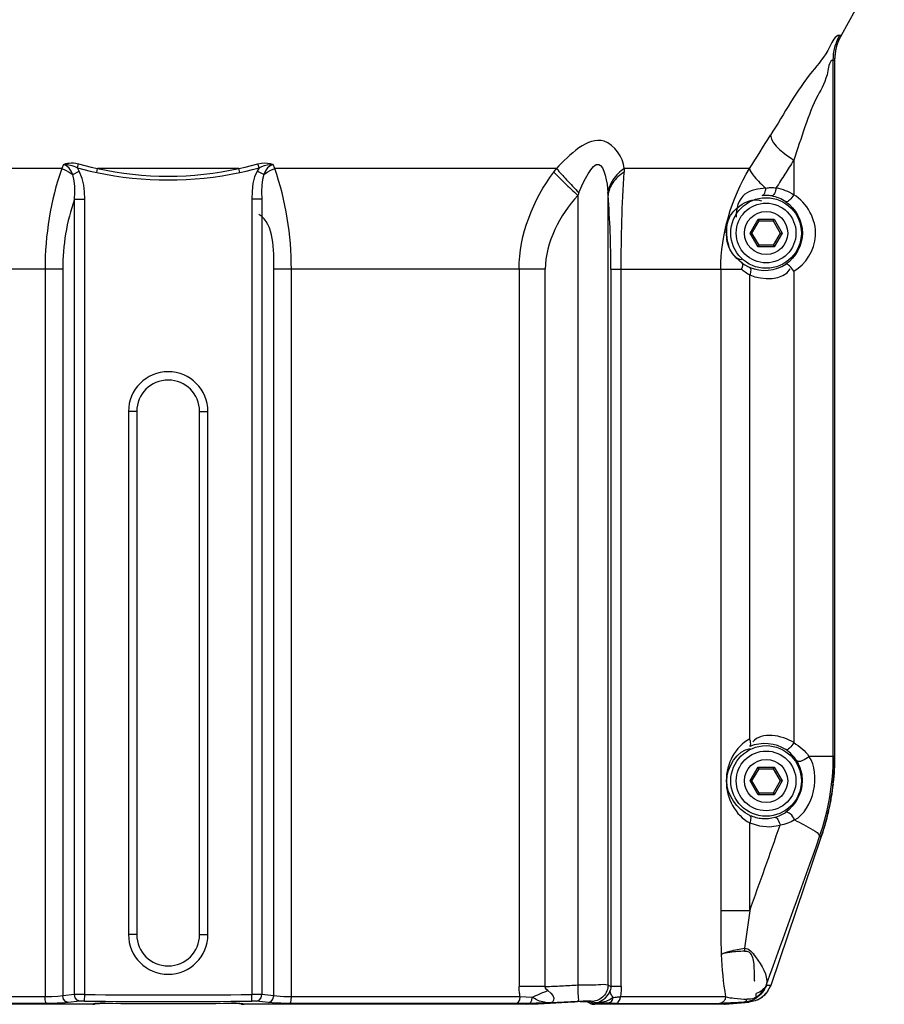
# Paper-space layout 'Sheet' of a CAD drawing. Header units: inches. Extents: x 0.2 to 10.8, y 0.2 to 8.3.
# Tile 334 of 545: x 7.66 to 8.076, y 1.192 to 1.666. Entities that reach past the tile are written whole.
import ezdxf

# ---------------------------------------------------------------- set-up
doc = ezdxf.new("R2010")
doc.units = ezdxf.units.IN
doc.header["$MEASUREMENT"] = 0
doc.layers.get('0').update_dxf_attribs({"lineweight": 5})

psp = doc.layouts.new('Sheet')

# ---------------------------------------------------------------- linework, layer by layer
at = {"color": 0, "linetype": 'ByBlock', "lineweight": -3}
for p, q in [((8.0761776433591, 1.696085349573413), (8.055332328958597, 1.658480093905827)), ((8.055332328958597, 1.658480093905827), (8.05469060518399, 1.658480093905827)), ((8.051587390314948, 1.646456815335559), (8.05222282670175, 1.646456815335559)), ((8.051587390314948, 1.311070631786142), (8.051587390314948, 1.646456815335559)), ((8.05222282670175, 1.646456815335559), (8.052222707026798, 1.310901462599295)), ((7.679927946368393, 1.594307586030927), (7.544156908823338, 1.594307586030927)), ((7.680741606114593, 1.596226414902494), (7.679927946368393, 1.594307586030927)), ((7.687489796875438, 1.594611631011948), (7.68801151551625, 1.596550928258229)), ((7.688413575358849, 1.59305326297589), (7.687489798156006, 1.594611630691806)), ((7.696800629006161, 1.592368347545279), (7.697213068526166, 1.594307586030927)), ((7.765245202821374, 1.594307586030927), (7.697213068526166, 1.594307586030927)), ((7.765657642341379, 1.592368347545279), (7.765245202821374, 1.594307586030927)), ((7.774967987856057, 1.594611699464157), (7.77404463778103, 1.593053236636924)), ((7.774968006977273, 1.594611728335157), (7.774446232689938, 1.596550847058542)), ((7.782530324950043, 1.594307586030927), (7.78171640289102, 1.596227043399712)), ((7.918301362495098, 1.594307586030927), (7.782530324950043, 1.594307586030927)), ((8.01126789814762, 1.594307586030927), (7.950906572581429, 1.594307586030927)), ((8.032528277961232, 1.598307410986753), (8.032528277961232, 1.581675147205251)), ((7.685214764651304, 1.591393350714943), (7.688413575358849, 1.59305326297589)), ((7.777243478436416, 1.591393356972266), (7.77404463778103, 1.593053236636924)), ((7.928564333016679, 1.581355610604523), (7.928564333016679, 1.20094547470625)), ((7.943108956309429, 1.20094547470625), (7.943108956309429, 1.581355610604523)), ((7.686068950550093, 1.196259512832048), (7.686068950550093, 1.579484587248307)), ((7.686068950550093, 1.579484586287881), (7.690998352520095, 1.579484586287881)), ((7.690998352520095, 1.196334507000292), (7.690998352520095, 1.579484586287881)), ((7.776389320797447, 1.579484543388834), (7.771459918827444, 1.579484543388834)), ((7.771459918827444, 1.579484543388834), (7.771459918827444, 1.196334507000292)), ((7.776389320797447, 1.579484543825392), (7.776389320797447, 1.196259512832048)), ((8.01150537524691, 1.563228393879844), (8.015367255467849, 1.569917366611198)), ((8.012429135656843, 1.563228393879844), (8.015829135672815, 1.569117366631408)), ((8.015367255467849, 1.569917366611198), (8.023091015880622, 1.569917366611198)), ((8.015829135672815, 1.569117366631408), (8.015367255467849, 1.569917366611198)), ((8.015829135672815, 1.569117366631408), (8.022629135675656, 1.569117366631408)), ((8.022629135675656, 1.569117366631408), (8.023091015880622, 1.569917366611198)), ((8.022629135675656, 1.569117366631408), (8.026029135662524, 1.563228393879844)), ((8.023091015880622, 1.569917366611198), (8.02695289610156, 1.563228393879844)), ((8.012429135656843, 1.563228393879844), (8.01150537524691, 1.563228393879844)), ((8.015367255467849, 1.556539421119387), (8.01150537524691, 1.563228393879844)), ((8.015829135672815, 1.557339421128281), (8.012429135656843, 1.563228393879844)), ((8.026029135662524, 1.563228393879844), (8.022629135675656, 1.557339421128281)), ((8.02695289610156, 1.563228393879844), (8.023091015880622, 1.556539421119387)), ((8.026029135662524, 1.563228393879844), (8.02695289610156, 1.563228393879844)), ((8.015829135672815, 1.557339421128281), (8.015367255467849, 1.556539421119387)), ((8.023091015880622, 1.556539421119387), (8.015367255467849, 1.556539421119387)), ((8.022629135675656, 1.557339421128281), (8.015829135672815, 1.557339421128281)), ((8.022629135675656, 1.557339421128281), (8.023091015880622, 1.556539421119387)), ((7.68039124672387, 1.545826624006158), (7.549598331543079, 1.545826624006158)), ((7.671898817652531, 1.545826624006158), (7.671898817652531, 1.195210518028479)), ((7.68039124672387, 1.545826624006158), (7.68039124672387, 1.195633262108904)), ((7.912859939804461, 1.545826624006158), (7.78206702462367, 1.545826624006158)), ((7.78206702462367, 1.195633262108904), (7.78206702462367, 1.545826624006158)), ((7.790559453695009, 1.195210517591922), (7.790559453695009, 1.545826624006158)), ((7.900253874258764, 1.545826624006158), (7.900253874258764, 1.200102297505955)), ((7.912859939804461, 1.200102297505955), (7.912859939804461, 1.545826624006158)), ((7.944482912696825, 1.545826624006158), (8.007285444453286, 1.545826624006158)), ((7.944482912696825, 1.545826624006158), (7.944482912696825, 1.200102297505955)), ((7.949418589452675, 1.200102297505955), (7.949418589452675, 1.545826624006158)), ((7.99739475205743, 1.545826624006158), (7.99739475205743, 1.236652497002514)), ((8.011331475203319, 1.319430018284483), (8.011331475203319, 1.543026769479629)), ((8.032528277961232, 1.544781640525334), (8.032528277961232, 1.317675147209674)), ((7.716095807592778, 1.4772283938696), (7.712095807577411, 1.4772283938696)), ((7.712095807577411, 1.4772283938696), (7.712095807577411, 1.225228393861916)), ((7.716095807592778, 1.4772283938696), (7.716095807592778, 1.225228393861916)), ((7.746362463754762, 1.4772283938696), (7.750362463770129, 1.4772283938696)), ((7.746362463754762, 1.225228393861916), (7.746362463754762, 1.4772283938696)), ((7.750362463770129, 1.225228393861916), (7.750362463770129, 1.4772283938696)), ((8.05222282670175, 1.311070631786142), (8.03985905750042, 1.311070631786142)), ((8.05222282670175, 1.311070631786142), (8.052219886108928, 1.310901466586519)), ((8.01150537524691, 1.299228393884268), (8.015367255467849, 1.305917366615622)), ((8.012429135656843, 1.299228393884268), (8.015829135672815, 1.305117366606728)), ((8.015367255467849, 1.305917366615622), (8.023091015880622, 1.305917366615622)), ((8.015829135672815, 1.305117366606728), (8.015367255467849, 1.305917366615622)), ((8.015829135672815, 1.305117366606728), (8.022629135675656, 1.305117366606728)), ((8.022629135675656, 1.305117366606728), (8.023091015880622, 1.305917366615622)), ((8.022629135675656, 1.305117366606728), (8.026029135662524, 1.299228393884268)), ((8.023091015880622, 1.305917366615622), (8.02695289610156, 1.299228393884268)), ((8.012429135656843, 1.299228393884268), (8.01150537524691, 1.299228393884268)), ((8.015367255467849, 1.29253942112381), (8.01150537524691, 1.299228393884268)), ((8.015829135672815, 1.293339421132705), (8.012429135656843, 1.299228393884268)), ((8.026029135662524, 1.299228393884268), (8.022629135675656, 1.293339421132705)), ((8.02695289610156, 1.299228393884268), (8.023091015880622, 1.29253942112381)), ((8.026029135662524, 1.299228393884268), (8.02695289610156, 1.299228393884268)), ((8.015829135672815, 1.293339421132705), (8.015367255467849, 1.29253942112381)), ((8.023091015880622, 1.29253942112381), (8.015367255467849, 1.29253942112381)), ((8.022629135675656, 1.293339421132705), (8.015829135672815, 1.293339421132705)), ((8.022629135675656, 1.293339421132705), (8.023091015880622, 1.29253942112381)), ((8.011331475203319, 1.236652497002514), (8.011331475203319, 1.279026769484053)), ((8.045835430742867, 1.272442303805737), (8.021446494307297, 1.200711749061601)), ((8.04503160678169, 1.272442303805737), (8.045835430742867, 1.272442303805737)), ((8.011331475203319, 1.236652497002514), (7.99739475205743, 1.236652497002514)), ((7.716095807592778, 1.225228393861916), (7.712095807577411, 1.225228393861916)), ((7.746362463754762, 1.225228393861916), (7.750362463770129, 1.225228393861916)), ((8.021446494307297, 1.200711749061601), (8.019362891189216, 1.200711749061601)), ((8.019957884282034, 1.19779551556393), (8.021442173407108, 1.200678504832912)), ((8.021446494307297, 1.200711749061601), (8.021196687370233, 1.200201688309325)), ((7.686068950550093, 1.196259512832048), (7.68039124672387, 1.195633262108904)), ((7.690998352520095, 1.196334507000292), (7.686068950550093, 1.196259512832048)), ((7.690959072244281, 1.193146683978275), (7.690998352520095, 1.196334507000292)), ((7.776389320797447, 1.196259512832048), (7.771459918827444, 1.196334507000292)), ((7.771499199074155, 1.193146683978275), (7.771459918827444, 1.196334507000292)), ((7.783599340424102, 1.195467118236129), (7.776389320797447, 1.196259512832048)), ((7.912859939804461, 1.200102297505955), (7.900253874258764, 1.200102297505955)), ((7.949418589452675, 1.200102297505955), (7.944482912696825, 1.200102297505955)), ((8.018310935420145, 1.195837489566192), (8.016272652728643, 1.19429281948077)), ((8.017484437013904, 1.195121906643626), (8.019333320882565, 1.197052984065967)), ((8.019957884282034, 1.19779551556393), (8.018310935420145, 1.195837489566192)), ((7.694830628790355, 1.19159362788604), (7.558607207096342, 1.191608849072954)), ((7.671898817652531, 1.195210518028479), (7.561693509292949, 1.195210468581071)), ((7.672526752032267, 1.192022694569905), (7.563487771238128, 1.192022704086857)), ((7.688656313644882, 1.19307168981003), (7.682971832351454, 1.192445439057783)), ((7.690959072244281, 1.193146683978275), (7.688656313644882, 1.19307168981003)), ((7.69604172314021, 1.191836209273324), (7.694640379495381, 1.191608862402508)), ((7.694703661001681, 1.191670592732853), (7.694640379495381, 1.191608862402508)), ((7.694777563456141, 1.191594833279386), (7.694640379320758, 1.191608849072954)), ((7.695316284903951, 1.19187274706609), (7.694730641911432, 1.191696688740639)), ((7.696636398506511, 1.192011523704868), (7.695316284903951, 1.19187274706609)), ((7.695981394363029, 1.191903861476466), (7.696414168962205, 1.191957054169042)), ((7.696329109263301, 1.191947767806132), (7.69604172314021, 1.191836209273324)), ((7.696414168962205, 1.191957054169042), (7.698049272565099, 1.19206045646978)), ((7.698522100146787, 1.192093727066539), (7.696636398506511, 1.192011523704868)), ((7.698049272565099, 1.19206045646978), (7.700715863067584, 1.192092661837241)), ((7.698331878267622, 1.192069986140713), (7.699400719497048, 1.192091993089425)), ((7.700712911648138, 1.192107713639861), (7.698522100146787, 1.192093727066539)), ((7.699400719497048, 1.192091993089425), (7.700715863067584, 1.192092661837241)), ((7.700715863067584, 1.192092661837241), (7.720535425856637, 1.191962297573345)), ((7.720452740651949, 1.191962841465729), (7.742078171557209, 1.191962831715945)), ((7.742005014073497, 1.191962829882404), (7.761742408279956, 1.192092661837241)), ((7.761742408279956, 1.192092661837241), (7.766005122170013, 1.191962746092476)), ((7.763906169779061, 1.192094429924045), (7.761745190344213, 1.192107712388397)), ((7.765789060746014, 1.192013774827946), (7.763906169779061, 1.192094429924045)), ((7.765456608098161, 1.192007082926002), (7.766046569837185, 1.191957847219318)), ((7.767126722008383, 1.191875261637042), (7.765789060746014, 1.192013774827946)), ((7.766005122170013, 1.191962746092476), (7.76647018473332, 1.191905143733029)), ((7.766129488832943, 1.191948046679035), (7.766457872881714, 1.191829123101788)), ((7.766457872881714, 1.191829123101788), (7.767817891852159, 1.191608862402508)), ((7.767727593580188, 1.191696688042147), (7.767126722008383, 1.191875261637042)), ((7.76749294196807, 1.191595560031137), (7.767612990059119, 1.191593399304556)), ((7.903851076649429, 1.191608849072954), (7.767627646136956, 1.19159362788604)), ((7.767627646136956, 1.19159362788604), (7.767683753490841, 1.191594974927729)), ((7.767683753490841, 1.191594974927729), (7.767817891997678, 1.191608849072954)), ((7.767817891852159, 1.191608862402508), (7.767756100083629, 1.191669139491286)), ((7.773801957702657, 1.19307168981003), (7.771499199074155, 1.193146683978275)), ((7.779486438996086, 1.192445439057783), (7.773801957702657, 1.19307168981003)), ((7.898970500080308, 1.192022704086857), (7.789931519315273, 1.192022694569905)), ((7.900764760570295, 1.195210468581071), (7.790559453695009, 1.195210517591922)), ((7.901437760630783, 1.192037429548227), (7.898970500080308, 1.192022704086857)), ((7.906492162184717, 1.194942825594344), (7.900764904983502, 1.195210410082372)), ((7.915405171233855, 1.19227824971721), (7.901437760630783, 1.192037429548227)), ((7.903851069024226, 1.191608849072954), (7.903618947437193, 1.191593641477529)), ((7.903828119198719, 1.191598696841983), (7.90362680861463, 1.19159362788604)), ((7.928350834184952, 1.192975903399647), (7.915405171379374, 1.192278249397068)), ((7.931863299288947, 1.192977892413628), (7.926448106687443, 1.192800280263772)), ((7.931054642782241, 1.193095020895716), (7.928350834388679, 1.192975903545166)), ((7.933319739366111, 1.19313556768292), (7.931054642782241, 1.193095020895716)), ((7.931831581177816, 1.192964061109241), (7.931960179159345, 1.192964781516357)), ((7.932091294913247, 1.192982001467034), (7.931863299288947, 1.192977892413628)), ((7.931960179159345, 1.192964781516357), (7.932723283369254, 1.192954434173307)), ((7.932723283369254, 1.192954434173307), (7.933047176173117, 1.192941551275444)), ((7.933041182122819, 1.192945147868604), (7.933800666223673, 1.192489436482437)), ((7.934910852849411, 1.193095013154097), (7.933319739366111, 1.19313556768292)), ((7.933798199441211, 1.192490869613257), (7.934429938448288, 1.192123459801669)), ((7.934689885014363, 1.192797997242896), (7.935359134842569, 1.192387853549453)), ((7.935641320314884, 1.192975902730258), (7.934910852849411, 1.193095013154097)), ((7.935359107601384, 1.192387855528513), (7.936024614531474, 1.191991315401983)), ((7.936789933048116, 1.192278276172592), (7.935641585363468, 1.192975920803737)), ((7.936024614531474, 1.191991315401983), (7.936686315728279, 1.191608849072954)), ((7.936411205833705, 1.191593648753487), (7.936686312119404, 1.191608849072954)), ((7.999570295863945, 1.191608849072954), (7.936419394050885, 1.19159362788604)), ((7.936485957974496, 1.191723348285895), (7.936686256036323, 1.191608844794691)), ((7.946718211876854, 1.192022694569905), (7.996848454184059, 1.192022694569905)), ((7.999689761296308, 1.195210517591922), (7.94902328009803, 1.195210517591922)), ((7.999229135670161, 1.19159362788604), (7.999577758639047, 1.191608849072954)), ((7.999577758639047, 1.191608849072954), (8.011138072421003, 1.192620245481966)), ((8.00820631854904, 1.192620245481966), (8.011130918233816, 1.192620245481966)), ((8.015030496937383, 1.193716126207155), (8.017484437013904, 1.195121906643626))]:
    psp.add_line(p, q, dxfattribs=at)
for points in [[(8.05408892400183, 1.655894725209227), (8.053530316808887, 1.654402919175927), (8.053027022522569, 1.652721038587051), (8.052614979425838, 1.650849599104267)], [(8.055332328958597, 1.658480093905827), (8.054676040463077, 1.657211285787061), (8.05408892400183, 1.655894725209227)], [(8.052614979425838, 1.650849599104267), (8.052330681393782, 1.648767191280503), (8.05222282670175, 1.646456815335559)], [(7.679927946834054, 1.594307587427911), (7.68178918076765, 1.593456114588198), (7.683564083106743, 1.592477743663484), (7.685214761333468, 1.591393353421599)], [(7.680740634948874, 1.596226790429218), (7.681380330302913, 1.596244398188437), (7.68200997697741, 1.596224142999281), (7.682668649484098, 1.596167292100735), (7.683367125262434, 1.596066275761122), (7.684104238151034, 1.595915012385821), (7.684880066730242, 1.595706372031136), (7.685697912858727, 1.595429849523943), (7.686566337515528, 1.595070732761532), (7.687489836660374, 1.594611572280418)], [(7.680741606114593, 1.596226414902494), (7.681345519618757, 1.596469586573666), (7.68198537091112, 1.59667293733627), (7.682719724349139, 1.596843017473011), (7.683554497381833, 1.596963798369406), (7.684495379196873, 1.597017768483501), (7.685544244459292, 1.596984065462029), (7.686712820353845, 1.596838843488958), (7.68801151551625, 1.596550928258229)], [(7.685214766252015, 1.591393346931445), (7.684454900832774, 1.593093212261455), (7.683484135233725, 1.594477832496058), (7.682264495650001, 1.595540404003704), (7.68074194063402, 1.596227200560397)], [(7.687489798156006, 1.594611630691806), (7.690577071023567, 1.593809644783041), (7.693680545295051, 1.593061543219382), (7.696800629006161, 1.592368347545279)], [(7.68801151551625, 1.596550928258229), (7.691062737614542, 1.595748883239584), (7.694129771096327, 1.59500078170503), (7.697213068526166, 1.594307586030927)], [(7.765245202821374, 1.594307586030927), (7.76832835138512, 1.595000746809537), (7.771395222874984, 1.595748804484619), (7.774446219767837, 1.596550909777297)], [(7.765657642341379, 1.592368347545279), (7.768777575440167, 1.593061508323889), (7.771880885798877, 1.593809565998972), (7.774967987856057, 1.594611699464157)], [(7.774446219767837, 1.596550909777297), (7.776142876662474, 1.596900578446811), (7.777691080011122, 1.597018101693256), (7.77907795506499, 1.596944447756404), (7.780391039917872, 1.596695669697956), (7.78171640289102, 1.596227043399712)], [(7.774968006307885, 1.594611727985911), (7.776327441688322, 1.595259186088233), (7.77763491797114, 1.595723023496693), (7.778890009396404, 1.596029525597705), (7.78020172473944, 1.596208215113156), (7.781714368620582, 1.596226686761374)], [(7.777243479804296, 1.591393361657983), (7.778894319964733, 1.592477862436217), (7.780669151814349, 1.593456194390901), (7.78253030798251, 1.594307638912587)], [(7.781716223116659, 1.59622746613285), (7.780339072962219, 1.595631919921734), (7.779111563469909, 1.594628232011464), (7.778070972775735, 1.593212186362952), (7.777243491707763, 1.591393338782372)], [(7.686068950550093, 1.579484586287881), (7.686254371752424, 1.582683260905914), (7.686239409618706, 1.585565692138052), (7.685965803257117, 1.588397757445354), (7.685214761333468, 1.591393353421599)], [(7.690998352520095, 1.579484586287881), (7.690883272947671, 1.583004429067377), (7.690521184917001, 1.586246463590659), (7.689805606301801, 1.589506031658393), (7.688413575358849, 1.59305326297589)], [(7.77404463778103, 1.593053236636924), (7.772872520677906, 1.590223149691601), (7.77206933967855, 1.587015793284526), (7.771605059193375, 1.583409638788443), (7.771459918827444, 1.579484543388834)], [(7.777243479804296, 1.591393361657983), (7.776598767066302, 1.589011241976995), (7.776256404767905, 1.586240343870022), (7.776194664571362, 1.583046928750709), (7.776389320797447, 1.579484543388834)], [(8.000081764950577, 1.563228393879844), (8.000099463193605, 1.56476235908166), (8.000266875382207, 1.566353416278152), (8.000602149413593, 1.567975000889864), (8.001102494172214, 1.569562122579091)], [(8.033990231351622, 1.3088839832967), (8.035551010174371, 1.30566478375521), (8.036416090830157, 1.302404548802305), (8.036672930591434, 1.299228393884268)], [(8.011331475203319, 1.279026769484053), (8.016062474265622, 1.277529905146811), (8.021023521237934, 1.277125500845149), (8.02596389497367, 1.277844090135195)], [(8.014448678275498, 1.195012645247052), (8.016500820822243, 1.19656362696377), (8.018174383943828, 1.198501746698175), (8.019362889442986, 1.200711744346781)], [(7.68039124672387, 1.195633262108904), (7.678064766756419, 1.195404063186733), (7.675173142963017, 1.195259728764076), (7.671898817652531, 1.195210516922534)], [(7.682971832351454, 1.192445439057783), (7.68170924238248, 1.192934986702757), (7.680771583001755, 1.194093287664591), (7.68039124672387, 1.195633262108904)], [(7.688656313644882, 1.19307168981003), (7.687391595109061, 1.193559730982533), (7.686451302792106, 1.194718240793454), (7.686068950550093, 1.196259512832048)], [(7.773801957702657, 1.19307168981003), (7.775066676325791, 1.193559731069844), (7.776006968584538, 1.194718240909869), (7.776389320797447, 1.196259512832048)], [(7.779486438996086, 1.192445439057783), (7.78074902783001, 1.19293498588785), (7.781686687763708, 1.194093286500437), (7.78206702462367, 1.195633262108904)], [(7.914051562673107, 1.198189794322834), (7.913381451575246, 1.198748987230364), (7.912949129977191, 1.199395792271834), (7.912859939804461, 1.200102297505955)], [(7.914051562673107, 1.198189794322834), (7.915520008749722, 1.19700038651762), (7.916492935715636, 1.195771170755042), (7.916945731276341, 1.194583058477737), (7.916886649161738, 1.193520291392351), (7.916335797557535, 1.192705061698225), (7.915405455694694, 1.192278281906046)], [(7.936789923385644, 1.192278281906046), (7.938671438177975, 1.192704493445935), (7.940325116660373, 1.19351849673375), (7.941689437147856, 1.194580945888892), (7.942758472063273, 1.195770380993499), (7.943562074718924, 1.197000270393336), (7.944130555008, 1.198189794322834)], [(7.944482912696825, 1.200102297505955), (7.944443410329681, 1.199391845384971), (7.944314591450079, 1.198737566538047), (7.944130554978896, 1.198189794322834)], [(7.949418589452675, 1.200102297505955), (7.949374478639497, 1.198467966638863), (7.949242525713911, 1.196831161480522), (7.94902328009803, 1.195210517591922)], [(7.672526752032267, 1.192022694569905), (7.672208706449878, 1.192536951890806), (7.67198122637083, 1.193691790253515), (7.671898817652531, 1.195210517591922)], [(7.682971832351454, 1.192445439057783), (7.681512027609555, 1.192310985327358), (7.679789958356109, 1.192198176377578), (7.677780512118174, 1.192109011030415), (7.675405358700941, 1.192047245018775), (7.672526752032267, 1.192022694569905)], [(7.694848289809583, 1.19159343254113), (7.695001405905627, 1.191596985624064), (7.695319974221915, 1.191625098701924), (7.69564969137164, 1.191684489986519), (7.695989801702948, 1.191780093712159), (7.696339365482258, 1.191917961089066), (7.696414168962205, 1.191957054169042)], [(7.765979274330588, 1.191985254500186), (7.766294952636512, 1.191843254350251), (7.766608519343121, 1.19173633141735), (7.766911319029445, 1.191662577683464), (7.76720700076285, 1.191616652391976), (7.76749294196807, 1.191595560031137)], [(7.789931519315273, 1.192022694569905), (7.787614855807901, 1.192038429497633), (7.785435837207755, 1.192084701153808), (7.783351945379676, 1.192163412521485), (7.781371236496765, 1.192279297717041), (7.779486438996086, 1.192445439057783)], [(7.790559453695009, 1.195210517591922), (7.788675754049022, 1.195226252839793), (7.786904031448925, 1.195272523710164), (7.785209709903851, 1.195351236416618), (7.783599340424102, 1.195467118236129)], [(7.789931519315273, 1.192022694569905), (7.790249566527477, 1.192536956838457), (7.790477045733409, 1.193691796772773), (7.790559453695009, 1.195210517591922)], [(7.898970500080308, 1.192022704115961), (7.899879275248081, 1.192536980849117), (7.900529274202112, 1.193691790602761), (7.900764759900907, 1.195210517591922)], [(7.903828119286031, 1.191598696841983), (7.927063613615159, 1.192824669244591), (7.928400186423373, 1.192885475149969)], [(7.905354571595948, 1.192110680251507), (7.905915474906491, 1.19255911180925), (7.90632382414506, 1.193573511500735), (7.906495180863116, 1.194942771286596)], [(7.915405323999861, 1.192278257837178), (7.914897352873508, 1.192297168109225), (7.914403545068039, 1.192329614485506), (7.913843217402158, 1.192381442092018), (7.913211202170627, 1.192457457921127), (7.912502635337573, 1.192564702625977), (7.91172907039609, 1.192715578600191), (7.910928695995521, 1.192921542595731), (7.910145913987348, 1.193183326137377), (7.909400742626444, 1.193485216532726), (7.908704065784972, 1.193817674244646), (7.908034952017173, 1.194177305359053), (7.907325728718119, 1.194552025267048), (7.906496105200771, 1.194944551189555)], [(7.929635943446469, 1.192928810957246), (7.930740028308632, 1.192954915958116), (7.931688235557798, 1.192964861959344), (7.932464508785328, 1.192960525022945)], [(7.934689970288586, 1.192798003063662), (7.933894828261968, 1.192934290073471), (7.932091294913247, 1.192982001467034)], [(7.933052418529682, 1.192944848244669), (7.933426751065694, 1.192923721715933), (7.93348716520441, 1.192918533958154)], [(7.945570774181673, 1.194942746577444), (7.944160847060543, 1.193927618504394), (7.942112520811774, 1.193007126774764), (7.939613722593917, 1.192473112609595), (7.936789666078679, 1.192278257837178)], [(8.00820631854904, 1.192620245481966), (8.009800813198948, 1.192818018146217), (8.011390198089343, 1.193194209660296), (8.012969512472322, 1.193784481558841), (8.014456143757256, 1.194598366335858)], [(8.014448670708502, 1.195012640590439), (8.013558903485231, 1.194551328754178), (8.012672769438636, 1.194258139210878), (8.011819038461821, 1.194100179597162), (8.0109762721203, 1.194033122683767), (8.010135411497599, 1.194044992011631)], [(8.016272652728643, 1.19429281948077), (8.013946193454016, 1.193212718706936), (8.011130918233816, 1.192620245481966)]]:
    psp.add_lwpolyline(points, dxfattribs=at)
for centre, radius in [((8.019229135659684, 1.563228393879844), 0.017), ((8.019229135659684, 1.563228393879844), 0.0144), ((8.019229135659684, 1.563228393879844), 0.0103999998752), ((8.019229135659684, 1.299228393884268), 0.017), ((8.019229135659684, 1.299228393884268), 0.0144), ((8.019229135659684, 1.299228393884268), 0.0103999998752)]:
    psp.add_circle(centre, radius, dxfattribs=at)
for centre, radius, start, end in [((8.077029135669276, 1.646456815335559), 0.02480000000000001, 150.9999998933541, 180), ((5.573080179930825, 3.139600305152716), 2.886639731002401, 327.6339907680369, 328.0097451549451), ((7.49828453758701, 1.546363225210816), 0.4461987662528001, 359.9310956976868, 4.49803376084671), ((7.783644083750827, 1.545716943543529), 0.103252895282, 160.9108936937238, 179.9391373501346), ((7.731229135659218, 1.4772283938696), 0.0191333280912, 0, 180), ((7.731229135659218, 1.4772283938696), 0.0151333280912, 0, 180), ((7.933710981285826, 1.311205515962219), 0.1178763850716, 340.8013431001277, 359.9344374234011), ((7.932229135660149, 1.311070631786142), 0.12, 341.2219666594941, 359.9187555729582), ((7.93208659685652, 1.311080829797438), 0.120136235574, 353.5600592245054, 353.8874799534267), ((7.932100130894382, 1.311103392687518), 0.120126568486, 347.224341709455, 347.7258839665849), ((-0.4452964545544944, 4.263830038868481), 8.982113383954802, 340.3044056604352, 340.5832479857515), ((1.016583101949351, 3.753685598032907), 7.453566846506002, 339.9729565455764, 340.5555088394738), ((9.141750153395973, 1.236020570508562), 1.1443555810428, 179.9683607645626, 181.0195441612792), ((9.597902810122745, 1.007705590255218), 1.6030049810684, 171.7887428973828, 172.4369842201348), ((7.731229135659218, 1.225228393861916), 0.0191333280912, 180, 0), ((7.731229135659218, 1.225228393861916), 0.0151333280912, 180, 0), ((8.173753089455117, 1.223539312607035), 0.1763535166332, 182.561254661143, 189.2438372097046), ((8.150861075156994, 1.175239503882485), 0.13394255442, 168.8633998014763, 169.0371263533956), ((7.731229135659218, 4.461420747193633), 3.265334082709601, 269.2940651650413, 270.7059348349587), ((7.731229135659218, 4.464548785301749), 3.271649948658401, 269.2947401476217, 270.7052598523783), ((7.731229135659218, 4.328533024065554), 3.136573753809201, 269.4425516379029, 270.5574454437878), ((7.65739983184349, 6.08075825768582), 4.895356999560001, 272.8857116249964, 273.1505572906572), ((7.936419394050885, 1.195593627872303), 0.004000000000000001, 240.1744463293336, 269.9873434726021)]:
    psp.add_arc(centre, radius, start, end, dxfattribs=at)
for points, knots in [([(8.05469060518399, 1.658480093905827), (8.0522952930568, 1.658480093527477), (8.048964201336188, 1.649511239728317), (8.036604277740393, 1.636561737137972), (8.02782130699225, 1.620690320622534), (8.021349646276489, 1.610330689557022)], [0, 0, 0, 0, 0.1225759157, 0.3749226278, 1, 1, 1, 1]), ([(8.051587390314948, 1.646456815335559), (8.051587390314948, 1.648543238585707), (8.052117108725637, 1.652732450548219), (8.05368088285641, 1.656654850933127), (8.05469060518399, 1.658480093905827)], [0, 0, 0, 0, 0.5000606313, 1, 1, 1, 1]), ([(8.051587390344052, 1.646458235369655), (8.049689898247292, 1.646458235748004), (8.048930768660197, 1.637502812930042), (8.040648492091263, 1.624905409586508), (8.036240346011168, 1.608758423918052), (8.032525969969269, 1.598308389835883)], [0, 0, 0, 0, 0.1098567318, 0.3579055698, 1, 1, 1, 1]), ([(7.950906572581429, 1.594307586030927), (7.950462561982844, 1.599724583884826), (7.938932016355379, 1.615730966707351), (7.924366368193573, 1.600684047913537), (7.918301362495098, 1.594307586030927)], [0, 0, 0, 0, 0.3818071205, 1, 1, 1, 1]), ([(7.916955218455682, 1.592575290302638), (7.917174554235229, 1.592869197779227), (7.917617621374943, 1.593451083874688), (7.918072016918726, 1.59402416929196), (7.918301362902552, 1.594307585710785)], [0, 0, 0, 0, 0.5014634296, 1, 1, 1, 1]), ([(7.918301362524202, 1.594307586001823), (7.919834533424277, 1.592469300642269), (7.923366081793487, 1.588533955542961), (7.927030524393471, 1.584725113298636), (7.92906618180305, 1.582672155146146)], [0, 0, 0, 0, 0.4529416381, 1, 1, 1, 1]), ([(7.92906618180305, 1.582672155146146), (7.931095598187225, 1.587838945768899), (7.939395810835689, 1.605120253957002), (7.94283268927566, 1.587451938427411), (7.943057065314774, 1.582672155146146)], [0, 0, 0, 0, 0.5370551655, 1, 1, 1, 1]), ([(7.950906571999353, 1.594307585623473), (7.948814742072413, 1.592853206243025), (7.945236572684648, 1.589508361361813), (7.943319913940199, 1.584892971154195), (7.943057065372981, 1.582672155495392)], [0, 0, 0, 0, 0.5325479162, 1, 1, 1, 1]), ([(7.950906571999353, 1.594307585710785), (7.950895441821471, 1.594021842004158), (7.95086925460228, 1.593444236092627), (7.950836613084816, 1.592866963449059), (7.950818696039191, 1.592575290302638)], [0, 0, 0, 0, 0.4945842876, 1, 1, 1, 1]), ([(8.01126789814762, 1.594307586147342), (8.011567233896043, 1.592795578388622), (8.014220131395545, 1.58934796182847), (8.017144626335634, 1.586553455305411), (8.019111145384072, 1.584882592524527)], [0, 0, 0, 0, 0.3739466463, 1, 1, 1, 1]), ([(8.032528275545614, 1.598307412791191), (8.031128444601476, 1.596088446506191), (8.028322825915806, 1.591655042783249), (8.025503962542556, 1.587230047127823), (8.024091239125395, 1.585020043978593)], [0, 0, 0, 0, 0.5000624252, 1, 1, 1, 1]), ([(7.91695521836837, 1.592575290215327), (7.918649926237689, 1.590815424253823), (7.922480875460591, 1.587033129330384), (7.926401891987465, 1.583345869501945), (7.928564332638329, 1.581355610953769)], [0, 0, 0, 0, 0.4539457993, 1, 1, 1, 1]), ([(7.950818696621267, 1.592575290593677), (7.948739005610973, 1.591195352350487), (7.945179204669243, 1.588019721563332), (7.94331296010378, 1.583501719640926), (7.943108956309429, 1.581355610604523)], [0, 0, 0, 0, 0.5365550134, 1, 1, 1, 1]), ([(8.019111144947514, 1.584882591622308), (8.015644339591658, 1.584368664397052), (8.007295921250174, 1.583717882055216), (8.004551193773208, 1.574831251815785), (8.004804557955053, 1.570906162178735)], [0, 0, 0, 0, 0.4711904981, 1, 1, 1, 1]), ([(8.017385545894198, 1.581327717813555), (8.017935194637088, 1.581430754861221), (8.018949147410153, 1.58268822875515), (8.01910573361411, 1.584061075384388), (8.019111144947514, 1.584882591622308)], [0, 0, 0, 0, 0.4050118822, 1, 1, 1, 1]), ([(8.01911118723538, 1.584881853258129), (8.019924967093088, 1.585008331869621), (8.021586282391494, 1.585166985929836), (8.0232551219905, 1.585106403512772), (8.024091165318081, 1.58501920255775)], [0, 0, 0, 0, 0.494883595, 1, 1, 1, 1]), ([(8.024091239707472, 1.585020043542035), (8.023950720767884, 1.584048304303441), (8.023608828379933, 1.582646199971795), (8.02247208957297, 1.581052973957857), (8.02189195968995, 1.581069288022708)], [0, 0, 0, 0, 0.6285001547, 1, 1, 1, 1]), ([(8.024091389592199, 1.58502108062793), (8.02559006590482, 1.584762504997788), (8.028540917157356, 1.583930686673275), (8.031260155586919, 1.582514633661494), (8.032528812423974, 1.581676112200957)], [0, 0, 0, 0, 0.5000153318, 1, 1, 1, 1]), ([(7.929066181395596, 1.582672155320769), (7.928980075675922, 1.582455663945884), (7.928809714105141, 1.582017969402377), (7.928645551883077, 1.581577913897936), (7.928564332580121, 1.581355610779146)], [0, 0, 0, 0, 0.4960727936, 1, 1, 1, 1]), ([(7.943108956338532, 1.581355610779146), (7.943101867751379, 1.581577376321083), (7.943086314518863, 1.582016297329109), (7.943067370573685, 1.582455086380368), (7.943057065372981, 1.582672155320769)], [0, 0, 0, 0, 0.5051974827, 1, 1, 1, 1]), ([(8.021892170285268, 1.581069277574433), (8.021135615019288, 1.581203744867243), (8.019634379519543, 1.581379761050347), (8.018123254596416, 1.581373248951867), (8.017385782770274, 1.581327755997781)], [0, 0, 0, 0, 0.5097985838, 1, 1, 1, 1]), ([(8.028780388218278, 1.578301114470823), (8.027746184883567, 1.578991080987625), (8.025527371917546, 1.580159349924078), (8.023117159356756, 1.580851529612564), (8.021891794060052, 1.581069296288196)], [0, 0, 0, 0, 0.4997324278, 1, 1, 1, 1]), ([(8.032528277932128, 1.581675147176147), (8.03199472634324, 1.580711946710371), (8.031094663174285, 1.579479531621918), (8.029354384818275, 1.57804252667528), (8.028780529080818, 1.57830104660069)], [0, 0, 0, 0, 0.6362915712, 1, 1, 1, 1]), ([(8.032528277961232, 1.544781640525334), (8.038291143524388, 1.548210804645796), (8.047629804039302, 1.562384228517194), (8.03893635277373, 1.577832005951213), (8.032528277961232, 1.581675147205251)], [0, 0, 0, 0, 0.4729792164, 1, 1, 1, 1]), ([(8.001034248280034, 1.569950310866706), (8.00106508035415, 1.569886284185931), (8.001111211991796, 1.569761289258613), (8.001115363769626, 1.569626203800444), (8.001104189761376, 1.569566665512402)], [0, 0, 0, 0, 0.5398271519, 1, 1, 1, 1]), ([(8.00754932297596, 1.548920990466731), (8.0053436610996, 1.550594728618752), (8.001265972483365, 1.554666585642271), (8.000030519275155, 1.560514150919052), (8.000298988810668, 1.563292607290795)], [0, 0, 0, 0, 0.4979694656, 1, 1, 1, 1]), ([(8.00754932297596, 1.548920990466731), (8.007854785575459, 1.548618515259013), (8.008005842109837, 1.547388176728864), (8.007586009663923, 1.5464005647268), (8.007285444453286, 1.545826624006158)], [0, 0, 0, 0, 0.3988658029, 1, 1, 1, 1]), ([(8.007549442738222, 1.548920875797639), (8.008138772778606, 1.548472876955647), (8.009386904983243, 1.547632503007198), (8.01072668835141, 1.546947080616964), (8.011422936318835, 1.546640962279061)], [0, 0, 0, 0, 0.4932394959, 1, 1, 1, 1]), ([(8.01142280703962, 1.546641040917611), (8.011806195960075, 1.546395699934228), (8.0119407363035, 1.544879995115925), (8.01160765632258, 1.54376705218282), (8.011331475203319, 1.543026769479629)], [0, 0, 0, 0, 0.3655120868, 1, 1, 1, 1]), ([(8.032528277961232, 1.544781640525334), (8.031994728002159, 1.54574484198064), (8.03109466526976, 1.546977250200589), (8.029354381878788, 1.548414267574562), (8.028780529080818, 1.548155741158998)], [0, 0, 0, 0, 0.6362915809, 1, 1, 1, 1]), ([(8.011331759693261, 1.543027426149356), (8.010597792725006, 1.543406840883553), (8.009185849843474, 1.544258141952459), (8.007894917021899, 1.545282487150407), (8.007285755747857, 1.545827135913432)], [0, 0, 0, 0, 0.5027665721, 1, 1, 1, 1]), ([(8.011331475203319, 1.319430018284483), (8.004480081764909, 1.315888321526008), (7.995590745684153, 1.299233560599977), (8.004475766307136, 1.282571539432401), (8.011331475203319, 1.279026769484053)], [0, 0, 0, 0, 0.4998300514, 1, 1, 1, 1]), ([(8.011422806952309, 1.315815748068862), (8.01180612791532, 1.316061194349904), (8.011940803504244, 1.317576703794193), (8.011607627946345, 1.318689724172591), (8.011331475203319, 1.319430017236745)], [0, 0, 0, 0, 0.3655119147, 1, 1, 1, 1]), ([(8.032528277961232, 1.317675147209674), (8.031994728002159, 1.316711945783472), (8.03109466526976, 1.315479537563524), (8.029354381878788, 1.314042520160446), (8.028780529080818, 1.314301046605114)], [0, 0, 0, 0, 0.6362915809, 1, 1, 1, 1]), ([(8.033990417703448, 1.308883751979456), (8.033332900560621, 1.309952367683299), (8.031788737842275, 1.311971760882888), (8.029833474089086, 1.313598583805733), (8.028780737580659, 1.314300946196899)], [0, 0, 0, 0, 0.4978510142, 1, 1, 1, 1]), ([(8.032528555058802, 1.317675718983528), (8.03398647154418, 1.316832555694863), (8.03669901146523, 1.314889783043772), (8.03891798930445, 1.312394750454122), (8.039859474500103, 1.31107112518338)], [0, 0, 0, 0, 0.5090473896, 1, 1, 1, 1]), ([(8.039859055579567, 1.311070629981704), (8.038939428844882, 1.310118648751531), (8.037314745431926, 1.309053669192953), (8.034534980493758, 1.308237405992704), (8.033990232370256, 1.308883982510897)], [0, 0, 0, 0, 0.610221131, 1, 1, 1, 1]), ([(8.052222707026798, 1.310901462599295), (8.052219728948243, 1.308796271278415), (8.052102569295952, 1.304583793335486), (8.051764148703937, 1.30038330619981), (8.0515398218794, 1.298288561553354)], [0, 0, 0, 0, 0.4998185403, 1, 1, 1, 1]), ([(8.051464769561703, 1.29760615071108), (8.051236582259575, 1.295584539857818), (8.0506774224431, 1.291552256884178), (8.049913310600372, 1.287553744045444), (8.049480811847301, 1.285565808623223)], [0, 0, 0, 0, 0.5000011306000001, 1, 1, 1, 1]), ([(8.01142280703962, 1.282641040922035), (8.011806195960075, 1.282395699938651), (8.0119407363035, 1.280879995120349), (8.01160765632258, 1.279767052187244), (8.011331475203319, 1.279026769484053)], [0, 0, 0, 0, 0.3655120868, 1, 1, 1, 1]), ([(8.011423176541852, 1.282640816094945), (8.013287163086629, 1.281821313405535), (8.017321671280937, 1.28082127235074), (8.02146050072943, 1.28120116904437), (8.023423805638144, 1.281728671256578)], [0, 0, 0, 0, 0.5003987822, 1, 1, 1, 1]), ([(8.023423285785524, 1.281728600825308), (8.024013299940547, 1.281795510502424), (8.025287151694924, 1.280225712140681), (8.025746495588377, 1.278829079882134), (8.02596389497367, 1.277844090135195)], [0, 0, 0, 0, 0.3705453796, 1, 1, 1, 1]), ([(8.023423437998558, 1.281728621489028), (8.024355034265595, 1.281978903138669), (8.026161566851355, 1.282624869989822), (8.027833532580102, 1.283564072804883), (8.028618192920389, 1.284088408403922)], [0, 0, 0, 0, 0.5054770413, 1, 1, 1, 1]), ([(8.03299611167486, 1.280400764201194), (8.032527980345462, 1.281519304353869), (8.031510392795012, 1.283111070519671), (8.029326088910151, 1.284436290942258), (8.028618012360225, 1.284088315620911)], [0, 0, 0, 0, 0.6058174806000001, 1, 1, 1, 1]), ([(8.049252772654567, 1.284539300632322), (8.048789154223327, 1.282494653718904), (8.04775509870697, 1.278430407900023), (8.046509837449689, 1.274425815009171), (8.045835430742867, 1.272442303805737)], [0, 0, 0, 0, 0.5001816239, 1, 1, 1, 1]), ([(8.032996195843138, 1.280400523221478), (8.031929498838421, 1.27980059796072), (8.029644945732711, 1.278748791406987), (8.027218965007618, 1.278087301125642), (8.025963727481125, 1.277843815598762)], [0, 0, 0, 0, 0.4890492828, 1, 1, 1, 1]), ([(8.03299611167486, 1.280400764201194), (8.036020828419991, 1.278992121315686), (8.039766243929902, 1.276782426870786), (8.044871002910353, 1.273951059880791), (8.04503160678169, 1.272442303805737)], [0, 0, 0, 0, 0.6874116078, 1, 1, 1, 1]), ([(7.99757574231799, 1.215658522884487), (7.998853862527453, 1.216428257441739), (8.002681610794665, 1.217486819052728), (8.006470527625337, 1.218282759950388), (8.00884276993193, 1.218688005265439)], [0, 0, 0, 0, 0.3827017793, 1, 1, 1, 1]), ([(8.008903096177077, 1.217221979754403), (8.006529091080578, 1.217107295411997), (8.002743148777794, 1.216766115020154), (7.998915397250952, 1.216192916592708), (7.997575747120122, 1.215658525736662)], [0, 0, 0, 0, 0.6223425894, 1, 1, 1, 1]), ([(8.008842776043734, 1.218687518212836), (8.011070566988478, 1.218546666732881), (8.015958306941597, 1.212199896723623), (8.020097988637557, 1.205879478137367), (8.019440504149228, 1.201109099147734)], [0, 0, 0, 0, 0.3167323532, 1, 1, 1, 1]), ([(8.008842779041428, 1.218687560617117), (8.00886063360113, 1.218442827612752), (8.00888858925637, 1.217954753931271), (8.008901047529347, 1.217466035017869), (8.008903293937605, 1.217222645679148)], [0, 0, 0, 0, 0.5020292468, 1, 1, 1, 1]), ([(8.008903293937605, 1.217222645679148), (8.011972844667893, 1.217644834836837), (8.013864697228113, 1.212577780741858), (8.013336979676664, 1.201451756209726), (8.013744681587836, 1.203328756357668)], [0, 0, 0, 0, 0.6173171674, 1, 1, 1, 1]), ([(7.912859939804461, 1.200102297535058), (7.915477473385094, 1.200238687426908), (7.920712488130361, 1.200515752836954), (7.925947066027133, 1.200800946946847), (7.928564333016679, 1.200945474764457)], [0, 0, 0, 0, 0.4999837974, 1, 1, 1, 1]), ([(7.928564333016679, 1.20094547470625), (7.928663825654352, 1.199129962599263), (7.928321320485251, 1.196777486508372), (7.929007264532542, 1.19350926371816), (7.928351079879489, 1.192975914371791)], [0, 0, 0, 0, 0.6825629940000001, 1, 1, 1, 1]), ([(7.928564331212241, 1.20094554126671), (7.931869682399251, 1.201036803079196), (7.93664550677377, 1.200794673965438), (7.941637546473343, 1.201409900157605), (7.94310895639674, 1.20094554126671)], [0, 0, 0, 0, 0.6818380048, 1, 1, 1, 1]), ([(7.943108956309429, 1.200945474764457), (7.943099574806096, 1.1989887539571), (7.941531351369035, 1.194939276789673), (7.937591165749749, 1.193108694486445), (7.935641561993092, 1.192975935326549)], [0, 0, 0, 0, 0.5003355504, 1, 1, 1, 1]), ([(7.943108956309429, 1.200945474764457), (7.943337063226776, 1.200801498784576), (7.943793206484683, 1.200517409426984), (7.944252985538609, 1.200239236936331), (7.944482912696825, 1.200102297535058)], [0, 0, 0, 0, 0.5019790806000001, 1, 1, 1, 1]), ([(8.019440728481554, 1.20111034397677), (8.018992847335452, 1.200134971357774), (8.01755113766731, 1.198299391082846), (8.015543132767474, 1.197167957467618), (8.014440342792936, 1.196743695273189)], [0, 0, 0, 0, 0.475986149, 1, 1, 1, 1]), ([(8.019362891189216, 1.200711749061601), (8.018903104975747, 1.199482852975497), (8.017568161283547, 1.197141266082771), (8.01557322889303, 1.195327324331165), (8.01445620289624, 1.194598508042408)], [0, 0, 0, 0, 0.4959052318, 1, 1, 1, 1]), ([(7.900764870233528, 1.195210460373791), (7.900597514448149, 1.196008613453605), (7.90034128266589, 1.197633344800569), (7.900253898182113, 1.19927613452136), (7.900253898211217, 1.200102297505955)], [0, 0, 0, 0, 0.496755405, 1, 1, 1, 1]), ([(7.906496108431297, 1.194944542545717), (7.907716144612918, 1.195541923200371), (7.910210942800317, 1.196682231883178), (7.912756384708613, 1.197703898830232), (7.914051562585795, 1.198189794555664)], [0, 0, 0, 0, 0.4954618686, 1, 1, 1, 1]), ([(7.945571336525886, 1.194942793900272), (7.945150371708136, 1.195463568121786), (7.944470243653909, 1.196466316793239), (7.944137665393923, 1.19765942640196), (7.944130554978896, 1.198189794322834)], [0, 0, 0, 0, 0.5580073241, 1, 1, 1, 1]), ([(8.014448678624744, 1.195012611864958), (8.014445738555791, 1.195293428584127), (8.01444142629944, 1.195870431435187), (8.014440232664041, 1.196447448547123), (8.014440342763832, 1.19674363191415)], [0, 0, 0, 0, 0.4866976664, 1, 1, 1, 1]), ([(7.696040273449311, 1.191891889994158), (7.695824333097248, 1.191821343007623), (7.695390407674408, 1.191720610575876), (7.694946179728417, 1.191692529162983), (7.694730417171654, 1.191696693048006)], [0, 0, 0, 0, 0.5128328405, 1, 1, 1, 1]), ([(7.696321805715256, 1.191996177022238), (7.696275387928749, 1.191976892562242), (7.69618219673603, 1.191940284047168), (7.696087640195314, 1.191907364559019), (7.696040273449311, 1.191891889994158)], [0, 0, 0, 0, 0.5021675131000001, 1, 1, 1, 1]), ([(7.766136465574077, 1.191996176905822), (7.766189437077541, 1.191974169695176), (7.766295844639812, 1.191932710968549), (7.766403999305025, 1.191896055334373), (7.766458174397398, 1.191879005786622)], [0, 0, 0, 0, 0.5024812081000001, 1, 1, 1, 1]), ([(7.766458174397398, 1.191879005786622), (7.766667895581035, 1.191813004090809), (7.767088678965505, 1.19171876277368), (7.767518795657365, 1.191692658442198), (7.767727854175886, 1.191696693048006)], [0, 0, 0, 0, 0.512547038, 1, 1, 1, 1]), ([(7.934689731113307, 1.192798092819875), (7.934485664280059, 1.192784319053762), (7.934070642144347, 1.192789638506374), (7.933661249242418, 1.192857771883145), (7.933458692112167, 1.192907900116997)], [0, 0, 0, 0, 0.4949943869, 1, 1, 1, 1]), ([(7.934430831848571, 1.192124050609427), (7.934587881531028, 1.192033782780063), (7.934914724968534, 1.191873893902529), (7.935261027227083, 1.19176208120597), (7.935437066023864, 1.191718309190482)], [0, 0, 0, 0, 0.4996470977, 1, 1, 1, 1]), ([(7.935437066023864, 1.191718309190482), (7.935494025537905, 1.191704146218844), (7.935608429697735, 1.191678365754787), (7.935723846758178, 1.191657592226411), (7.935781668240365, 1.191648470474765)], [0, 0, 0, 0, 0.5006711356, 1, 1, 1, 1]), ([(7.935781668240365, 1.191648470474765), (7.935886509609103, 1.191631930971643), (7.93609646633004, 1.19160718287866), (7.936307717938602, 1.191598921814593), (7.936412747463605, 1.191599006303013)], [0, 0, 0, 0, 0.5026244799, 1, 1, 1, 1]), ([(7.936412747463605, 1.191599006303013), (7.936458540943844, 1.191599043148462), (7.936549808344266, 1.191600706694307), (7.936640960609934, 1.191605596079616), (7.936686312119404, 1.191608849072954)], [0, 0, 0, 0, 0.5017831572, 1, 1, 1, 1]), ([(7.939095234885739, 1.192232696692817), (7.938715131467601, 1.192240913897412), (7.937946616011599, 1.192256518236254), (7.93717807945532, 1.192271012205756), (7.936789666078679, 1.192278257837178)], [0, 0, 0, 0, 0.4946084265, 1, 1, 1, 1]), ([(7.942892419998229, 1.192110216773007), (7.942302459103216, 1.192142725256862), (7.941036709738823, 1.192188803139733), (7.939770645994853, 1.192218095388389), (7.939095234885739, 1.192232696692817)], [0, 0, 0, 0, 0.4665542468, 1, 1, 1, 1]), ([(7.94289246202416, 1.192110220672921), (7.943558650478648, 1.192171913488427), (7.944909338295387, 1.192866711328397), (7.945492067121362, 1.19423762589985), (7.945570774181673, 1.194942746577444)], [0, 0, 0, 0, 0.4853247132, 1, 1, 1, 1]), ([(7.9467192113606, 1.192022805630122), (7.946018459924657, 1.19202280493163), (7.944742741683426, 1.192034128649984), (7.943467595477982, 1.192078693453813), (7.942893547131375, 1.192110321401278)], [0, 0, 0, 0, 0.5493201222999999, 1, 1, 1, 1]), ([(7.945570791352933, 1.194942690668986), (7.946093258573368, 1.195004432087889), (7.947243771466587, 1.195104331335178), (7.948396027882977, 1.195174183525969), (7.949023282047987, 1.195210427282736)], [0, 0, 0, 0, 0.4557356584, 1, 1, 1, 1]), ([(7.946718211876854, 1.192022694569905), (7.94735957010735, 1.192093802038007), (7.948660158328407, 1.193003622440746), (7.94902328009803, 1.19445672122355), (7.94902328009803, 1.195210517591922)], [0, 0, 0, 0, 0.461221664, 1, 1, 1, 1]), ([(7.999263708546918, 1.19208651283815), (7.998814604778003, 1.192067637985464), (7.998008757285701, 1.192037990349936), (7.997202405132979, 1.192022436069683), (7.996845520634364, 1.192022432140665)], [0, 0, 0, 0, 0.5574265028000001, 1, 1, 1, 1]), ([(7.997981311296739, 1.192354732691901), (7.99780119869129, 1.192260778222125), (7.997431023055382, 1.192113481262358), (7.997039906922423, 1.192039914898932), (7.996848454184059, 1.192022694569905)], [0, 0, 0, 0, 0.5138093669, 1, 1, 1, 1]), ([(7.999689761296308, 1.195210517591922), (7.999689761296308, 1.194646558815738), (7.999384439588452, 1.193474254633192), (7.998502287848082, 1.192626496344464), (7.997981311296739, 1.192354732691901)], [0, 0, 0, 0, 0.4897357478, 1, 1, 1, 1]), ([(8.008204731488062, 1.192620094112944), (8.00655741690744, 1.192506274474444), (8.00357823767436, 1.192309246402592), (8.000596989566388, 1.192142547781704), (7.999263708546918, 1.19208651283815)], [0, 0, 0, 0, 0.5530502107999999, 1, 1, 1, 1]), ([(7.999690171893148, 1.195210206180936), (8.001056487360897, 1.194848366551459), (8.004556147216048, 1.194432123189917), (8.008045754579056, 1.194159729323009), (8.010135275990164, 1.194044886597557)], [0, 0, 0, 0, 0.4031316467, 1, 1, 1, 1]), ([(8.00820631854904, 1.192620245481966), (8.008600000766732, 1.192657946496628), (8.009408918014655, 1.192986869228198), (8.009939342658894, 1.193662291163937), (8.010135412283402, 1.194044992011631)], [0, 0, 0, 0, 0.4790908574, 1, 1, 1, 1]), ([(8.014456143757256, 1.194598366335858), (8.014486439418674, 1.194641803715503), (8.014498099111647, 1.194793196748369), (8.014470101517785, 1.194927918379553), (8.014448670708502, 1.195012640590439)], [0, 0, 0, 0, 0.377335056, 1, 1, 1, 1])]:
    psp.add_open_spline(points, degree=3, knots=knots, dxfattribs=at)
for points in [[(8.021349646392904, 1.61033068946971), (8.022226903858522, 1.604929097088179), (8.028156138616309, 1.601598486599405), (8.032528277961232, 1.598307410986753)], [(7.679927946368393, 1.594307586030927), (7.674496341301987, 1.578853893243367), (7.671900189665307, 1.562207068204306), (7.671898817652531, 1.545826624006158)], [(7.697213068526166, 1.594307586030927), (7.71934180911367, 1.589349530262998), (7.743116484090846, 1.589349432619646), (7.765245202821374, 1.594307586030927)], [(7.790559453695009, 1.545826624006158), (7.790558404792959, 1.56220706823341), (7.787961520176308, 1.57885374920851), (7.782530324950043, 1.594307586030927)], [(7.99739475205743, 1.545826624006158), (7.99739475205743, 1.562635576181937), (8.002516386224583, 1.579956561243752), (8.01126789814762, 1.594307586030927)], [(7.696800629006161, 1.592368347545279), (7.719250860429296, 1.587593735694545), (7.743207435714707, 1.5875936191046), (7.765657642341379, 1.592368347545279)], [(7.900253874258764, 1.545826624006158), (7.900215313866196, 1.562374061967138), (7.907036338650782, 1.579330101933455), (7.91695521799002, 1.592575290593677)], [(7.949418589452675, 1.545826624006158), (7.94947006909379, 1.56141641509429), (7.949882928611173, 1.577013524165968), (7.950818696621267, 1.592575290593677)], [(7.928564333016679, 1.581355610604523), (7.919831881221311, 1.571795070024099), (7.912859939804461, 1.558774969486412), (7.912859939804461, 1.545826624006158)], [(8.001102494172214, 1.569562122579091), (8.003254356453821, 1.575311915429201), (8.011279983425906, 1.580922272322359), (8.017038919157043, 1.578794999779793)], [(8.028780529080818, 1.57830104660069), (8.033495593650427, 1.57514253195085), (8.036699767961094, 1.568903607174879), (8.03669807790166, 1.563228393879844)], [(7.78206702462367, 1.545826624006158), (7.782066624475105, 1.554926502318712), (7.782607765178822, 1.567333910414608), (7.774898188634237, 1.572168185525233)], [(8.001034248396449, 1.569950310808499), (7.998781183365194, 1.563490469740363), (8.000759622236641, 1.550865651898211), (8.007591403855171, 1.550501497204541)], [(8.03669807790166, 1.563228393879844), (8.036698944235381, 1.557553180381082), (8.033495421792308, 1.55131451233), (8.028780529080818, 1.548155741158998)], [(8.01142297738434, 1.546640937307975), (8.016739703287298, 1.544303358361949), (8.023949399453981, 1.544932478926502), (8.028780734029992, 1.548155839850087)], [(8.011331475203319, 1.543026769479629), (8.017361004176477, 1.540379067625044), (8.02759778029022, 1.540201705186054), (8.030875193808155, 1.54591345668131)], [(8.032528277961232, 1.317675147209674), (8.027039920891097, 1.32128223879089), (8.016908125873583, 1.323160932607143), (8.012828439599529, 1.318014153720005)], [(8.000260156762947, 1.299228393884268), (8.000275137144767, 1.30568074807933), (8.005254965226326, 1.314185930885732), (8.011671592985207, 1.314864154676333)], [(8.028780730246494, 1.314300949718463), (8.023949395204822, 1.317524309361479), (8.016739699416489, 1.318153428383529), (8.01142297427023, 1.315815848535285)], [(8.032996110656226, 1.280400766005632), (8.042129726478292, 1.285531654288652), (8.04590962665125, 1.302518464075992), (8.039859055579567, 1.311070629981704)], [(8.011422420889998, 1.282641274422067), (8.005321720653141, 1.28532378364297), (8.000255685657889, 1.292563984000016), (8.000260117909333, 1.299228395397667)], [(8.03667293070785, 1.299228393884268), (8.036638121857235, 1.293512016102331), (8.033365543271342, 1.287272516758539), (8.028618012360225, 1.284088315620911)]]:
    psp.add_open_spline(points, degree=3, dxfattribs=at)

doc.saveas('drawing.dxf')
